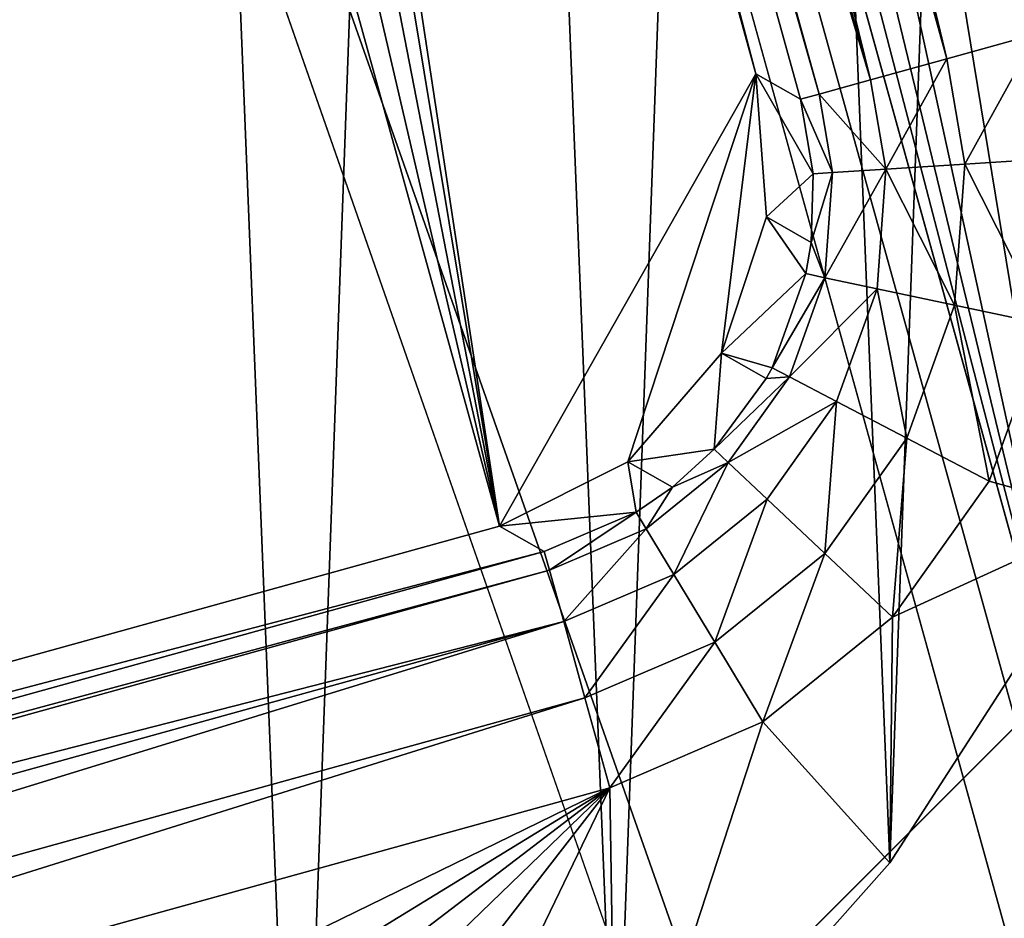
# Model space of a CAD drawing. Header units: millimetres. Extents: x -1535 to 1535, y 7 to 144.
# Tile 348 of 656: x -544.33 to -540.32, y 70.52 to 74.18. Entities that reach past the tile are written whole.
import ezdxf

# ---------------------------------------------------------------- set-up
doc = ezdxf.new("R2010")
doc.units = ezdxf.units.MM
doc.header["$LTSCALE"] = 25.4
doc.layers.get('0').update_dxf_attribs({"true_color": 0xff5454})

# ---------------------------------------------------------------- blocks, each defined once
blk = doc.blocks.new('MONO-VIII-2X150-BRASS-7754.STL#1')
at = {"color": 44, "true_color": 0x92621c}
mesh = blk.add_polyface(dxfattribs=at)
corners = [(-557.616, 115.7902, 80.7337), (-534.0173, 48.74, 3.2954), (-538.8669, 48.076, 2.7064), (-552.7664, 116.4542, 81.3227)]
mesh.append_faces([[corners[k] for k in face] for face in [(0, 1, 2), (1, 0, 3)]], dxfattribs={"vtx0": -1, "color": 44})
mesh = blk.add_polyface(dxfattribs=at)
corners = [(-552.7664, 116.4542, 81.3227), (-529.2254, 48.731, 4.4547), (-534.0173, 48.74, 3.2954), (-547.9745, 116.4453, 82.4819)]
mesh.append_faces([[corners[k] for k in face] for face in [(0, 1, 2), (1, 0, 3)]], dxfattribs={"vtx0": -1, "color": 44})
mesh = blk.add_polyface(dxfattribs=at)
corners = [(-547.9745, 116.4453, 82.4819), (-524.6451, 48.0494, 6.1468), (-529.2254, 48.731, 4.4547), (-543.3942, 115.7637, 84.174)]
mesh.append_faces([[corners[k] for k in face] for face in [(0, 1, 2), (1, 0, 3)]], dxfattribs={"vtx0": -1, "color": 44})
mesh = blk.add_polyface(dxfattribs=at)
corners = [(-557.616, 115.7902, 80.7337), (-541.2646, 47.4975, 2.6323), (-562.3674, 114.4746, 80.7337)]
mesh.append_faces([[corners[k] for k in face] for face in [(0, 1, 2)]], dxfattribs={"color": 44})
mesh = blk.add_polyface(dxfattribs=at)
corners = [(-557.616, 115.7902, 80.7337), (-538.8669, 48.076, 2.7064), (-541.2646, 47.4975, 2.6323)]
mesh.append_faces([[corners[k] for k in face] for face in [(0, 1, 2)]], dxfattribs={"color": 44})
mesh = blk.add_polyface(dxfattribs=at)
corners = [(-543.3942, 115.7637, 84.174), (-520.4238, 46.7171, 8.3173), (-524.6451, 48.0494, 6.1468), (-539.1729, 114.4313, 86.3446)]
mesh.append_faces([[corners[k] for k in face] for face in [(0, 1, 2), (1, 0, 3)]], dxfattribs={"vtx0": -1, "color": 44})
mesh = blk.add_polyface(dxfattribs=at)
corners = [(-534.0826, 47.9786, 3.9405), (-557.5049, 115.053, 81.4001), (-538.7558, 47.3388, 3.3728), (-552.8317, 115.6928, 81.9678)]
mesh.append_faces([[corners[k] for k in face] for face in [(0, 1, 2), (1, 0, 3)]], dxfattribs={"vtx0": -1, "color": 44})
mesh = blk.add_polyface(dxfattribs=at)
corners = [(-529.4649, 47.97, 5.0576), (-552.8317, 115.6928, 81.9678), (-534.0826, 47.9786, 3.9405), (-548.2139, 115.6842, 83.0848)]
mesh.append_faces([[corners[k] for k in face] for face in [(0, 1, 2), (1, 0, 3)]], dxfattribs={"vtx0": -1, "color": 44})
mesh = blk.add_polyface(dxfattribs=at)
corners = [(-525.0512, 47.3132, 6.6881), (-548.2139, 115.6842, 83.0848), (-529.4649, 47.97, 5.0576), (-543.8002, 115.0274, 84.7154)]
mesh.append_faces([[corners[k] for k in face] for face in [(0, 1, 2), (1, 0, 3)]], dxfattribs={"vtx0": -1, "color": 44})
mesh = blk.add_polyface(dxfattribs=at)
corners = [(-562.0835, 113.7852, 81.4001), (-541.0663, 46.7813, 3.3015), (-557.5049, 115.053, 81.4001)]
mesh.append_faces([[corners[k] for k in face] for face in [(0, 1, 2)]], dxfattribs={"color": 44})
mesh = blk.add_polyface(dxfattribs=at)
corners = [(-557.5049, 115.053, 81.4001), (-541.0663, 46.7813, 3.3015), (-538.7558, 47.3388, 3.3728)]
mesh.append_faces([[corners[k] for k in face] for face in [(0, 1, 2)]], dxfattribs={"color": 44})
mesh = blk.add_polyface(dxfattribs=at)
corners = [(-520.9833, 46.0293, 8.7798), (-543.8002, 115.0274, 84.7154), (-525.0512, 47.3132, 6.6881), (-539.7324, 113.7435, 86.807)]
mesh.append_faces([[corners[k] for k in face] for face in [(0, 1, 2), (1, 0, 3)]], dxfattribs={"vtx0": -1, "color": 44})
mesh = blk.add_polyface(dxfattribs=at)
corners = [(-562.3674, 114.4746, 80.7337), (-548.1188, 44.8355, 3.2954), (-566.8679, 112.5497, 81.3227), (-543.6183, 46.7604, 2.7064)]
mesh.append_faces([[corners[k] for k in face] for face in [(0, 1, 2), (1, 0, 3)]], dxfattribs={"vtx0": -1, "color": 44})
mesh = blk.add_polyface(dxfattribs=at)
corners = [(-562.3674, 114.4746, 80.7337), (-541.2646, 47.4975, 2.6323), (-543.6183, 46.7604, 2.7064)]
mesh.append_faces([[corners[k] for k in face] for face in [(0, 1, 2)]], dxfattribs={"color": 44})
mesh = blk.add_polyface(dxfattribs=at)
corners = [(-547.6713, 44.2161, 3.9405), (-562.0835, 113.7852, 81.4001), (-566.4203, 111.9303, 81.9678), (-543.3344, 46.071, 3.3728)]
mesh.append_faces([[corners[k] for k in face] for face in [(0, 1, 2), (1, 0, 3)]], dxfattribs={"vtx0": -1, "color": 44})
mesh = blk.add_polyface(dxfattribs=at)
corners = [(-562.0835, 113.7852, 81.4001), (-543.3344, 46.071, 3.3728), (-541.0663, 46.7813, 3.3015)]
mesh.append_faces([[corners[k] for k in face] for face in [(0, 1, 2)]], dxfattribs={"color": 44})
at = {"color": 250, "true_color": 0x262626}
mesh = blk.add_polyface(dxfattribs=at)
corners = [(-1499.5428, 59.7521, 118.8738), (-1479.2856, 71.7705, 118.8738), (-1499.5428, 95.0388, 118.8738), (-1475.1678, 67.6527, 118.8738), (-1469.5428, 66.1455, 118.8738), (0.0001, 59.7521, 118.8738), (-1480.7928, 77.3955, 118.8738), (-1359.5428, 66.1455, 118.8738), (-1463.9178, 67.6527, 118.8738), (-1459.8, 71.7705, 118.8738), (-1458.2928, 77.3955, 118.8738), (-1365.1678, 67.6527, 118.8738), (-1369.2856, 71.7705, 118.8738), (-1370.7928, 77.3955, 118.8738), (-1353.9178, 67.6527, 118.8738), (-1349.8002, 71.7705, 118.8738), (-549.5429, 66.1455, 118.8738), (-1348.2928, 77.3955, 118.8738), (-555.1679, 67.6527, 118.8738), (-559.2857, 71.7705, 118.8738), (-560.7928, 77.3955, 118.8738), (-543.9179, 67.6527, 118.8738), (-433.9179, 67.6527, 118.8738), (-439.5429, 66.1455, 118.8738), (-429.8001, 71.7705, 118.8738), (-428.2929, 77.3955, 118.8738), (-1469.5428, 88.6455, 118.8738), (0.0001, 95.0388, 118.8738), (-1475.1678, 87.1382, 118.8738), (-1479.2856, 83.0205, 118.8738), (-1359.5428, 88.6455, 118.8738), (-1463.9178, 87.1382, 118.8738), (-1459.8, 83.0205, 118.8738), (-1365.1678, 87.1382, 118.8738), (-1369.2856, 83.0205, 118.8738), (-1353.9178, 87.1382, 118.8738), (-1349.8002, 83.0205, 118.8738), (-549.5429, 88.6455, 118.8738), (-555.1679, 87.1382, 118.8738), (-559.2857, 83.0205, 118.8738), (-543.9179, 87.1382, 118.8738), (-439.5429, 88.6455, 118.8738), (-539.8001, 83.0205, 118.8738), (-538.2929, 77.3955, 118.8738), (-445.1678, 87.1382, 118.8738), (-449.2857, 83.0205, 118.8738), (-450.7928, 77.3955, 118.8738), (-433.9179, 87.1382, 118.8738), (-429.8001, 83.0205, 118.8738), (-539.8001, 71.7705, 118.8738), (-445.1678, 67.6527, 118.8738), (-449.2857, 71.7705, 118.8738)]
mesh.append_faces([[corners[k] for k in face] for face in [(16, 5, 21), (5, 22, 23), (23, 49, 21)]], dxfattribs={"vtx0": -1, "color": 250})
mesh.append_faces([[corners[k] for k in face] for face in [(0, 1, 2), (1, 0, 3), (3, 0, 4), (4, 7, 8), (8, 7, 9), (9, 7, 10), (7, 5, 14), (14, 5, 15), (15, 16, 17), (22, 5, 24), (24, 5, 25), (2, 26, 27), (26, 2, 28), (28, 2, 29), (29, 2, 6), (30, 10, 33), (33, 10, 34), (34, 10, 13), (37, 17, 38), (38, 17, 39), (39, 17, 20), (41, 43, 44), (44, 43, 45), (45, 43, 46), (27, 25, 5), (49, 23, 43)]], dxfattribs={"vtx0": -1, "vtx1": -1, "color": 250})
mesh.append_faces([[corners[k] for k in face] for face in [(4, 5, 7), (15, 5, 16), (27, 26, 30), (27, 36, 37), (27, 40, 41)]], dxfattribs={"vtx0": -1, "vtx1": -1, "vtx2": -1, "color": 250})
mesh.append_faces([[corners[k] for k in face] for face in [(4, 0, 5), (2, 1, 6), (10, 7, 11), (10, 11, 12), (10, 12, 13), (17, 16, 18), (17, 18, 19), (17, 19, 20), (30, 26, 31), (30, 31, 32), (30, 32, 10), (27, 30, 35), (27, 35, 36), (37, 36, 17), (27, 37, 40), (41, 40, 42), (41, 42, 43), (27, 41, 47), (27, 47, 48), (27, 48, 25), (43, 23, 50), (43, 50, 51), (43, 51, 46)]], dxfattribs={"vtx0": -1, "vtx2": -1, "color": 250})
mesh = blk.add_polyface(dxfattribs=at)
corners = [(-1499.5428, 95.0388, 118.0738), (-1479.2856, 83.0205, 118.0738), (-1499.5428, 59.7521, 118.0738), (-1475.1678, 87.1382, 118.0738), (-1469.5428, 88.6455, 118.0738), (0.0001, 95.0388, 118.0738), (-1480.7928, 77.3955, 118.0738), (-1359.5428, 88.6455, 118.0738), (-1463.9178, 87.1382, 118.0738), (-1459.8, 83.0205, 118.0738), (-1458.2928, 77.3955, 118.0738), (-1365.1678, 87.1382, 118.0738), (-1369.2856, 83.0205, 118.0738), (-1370.7928, 77.3955, 118.0738), (-1353.9178, 87.1382, 118.0738), (-1349.8002, 83.0205, 118.0738), (-549.5429, 88.6455, 118.0738), (-1348.2928, 77.3955, 118.0738), (-555.1679, 87.1382, 118.0738), (-559.2857, 83.0205, 118.0738), (-560.7928, 77.3955, 118.0738), (-543.9179, 87.1382, 118.0738), (-433.9179, 87.1382, 118.0738), (-439.5429, 88.6455, 118.0738), (-429.8001, 83.0205, 118.0738), (-428.2929, 77.3955, 118.0738), (-1469.5428, 66.1455, 118.0738), (0.0001, 59.7521, 118.0738), (-1475.1678, 67.6527, 118.0738), (-1479.2856, 71.7705, 118.0738), (-1359.5428, 66.1455, 118.0738), (-1463.9178, 67.6527, 118.0738), (-1459.8, 71.7705, 118.0738), (-1365.1678, 67.6527, 118.0738), (-1369.2856, 71.7705, 118.0738), (-1353.9178, 67.6527, 118.0738), (-1349.8002, 71.7705, 118.0738), (-549.5429, 66.1455, 118.0738), (-555.1679, 67.6527, 118.0738), (-559.2857, 71.7705, 118.0738), (-543.9179, 67.6527, 118.0738), (-439.5429, 66.1455, 118.0738), (-539.8001, 71.7705, 118.0738), (-538.2929, 77.3955, 118.0738), (-445.1678, 67.6527, 118.0738), (-449.2857, 71.7705, 118.0738), (-450.7928, 77.3955, 118.0738), (-433.9179, 67.6527, 118.0738), (-429.8001, 71.7705, 118.0738), (-539.8001, 83.0205, 118.0738), (-445.1678, 87.1382, 118.0738), (-449.2857, 83.0205, 118.0738)]
mesh.append_faces([[corners[k] for k in face] for face in [(16, 5, 21), (5, 22, 23), (23, 49, 21)]], dxfattribs={"vtx0": -1, "color": 250})
mesh.append_faces([[corners[k] for k in face] for face in [(0, 1, 2), (1, 0, 3), (3, 0, 4), (4, 7, 8), (8, 7, 9), (9, 7, 10), (7, 5, 14), (14, 5, 15), (15, 16, 17), (22, 5, 24), (24, 5, 25), (2, 26, 27), (26, 2, 28), (28, 2, 29), (29, 2, 6), (30, 10, 33), (33, 10, 34), (34, 10, 13), (37, 17, 38), (38, 17, 39), (39, 17, 20), (41, 43, 44), (44, 43, 45), (45, 43, 46), (27, 25, 5), (49, 23, 43)]], dxfattribs={"vtx0": -1, "vtx1": -1, "color": 250})
mesh.append_faces([[corners[k] for k in face] for face in [(4, 5, 7), (15, 5, 16), (27, 26, 30), (27, 36, 37), (27, 40, 41)]], dxfattribs={"vtx0": -1, "vtx1": -1, "vtx2": -1, "color": 250})
mesh.append_faces([[corners[k] for k in face] for face in [(4, 0, 5), (2, 1, 6), (10, 7, 11), (10, 11, 12), (10, 12, 13), (17, 16, 18), (17, 18, 19), (17, 19, 20), (30, 26, 31), (30, 31, 32), (30, 32, 10), (27, 30, 35), (27, 35, 36), (37, 36, 17), (27, 37, 40), (41, 40, 42), (41, 42, 43), (27, 41, 47), (27, 47, 48), (27, 48, 25), (43, 23, 50), (43, 50, 51), (43, 51, 46)]], dxfattribs={"vtx0": -1, "vtx2": -1, "color": 250})
at = {"color": 18, "true_color": 0x000000}
mesh = blk.add_polyface(dxfattribs=at)
corners = [(-560.4727, 78.6358, 118.0738), (-560.3376, 75.2803, 118.0738), (-560.534, 76.9529, 118.0738), (-560.1553, 80.2897, 118.0738), (-559.8882, 73.6573, 118.0738), (-559.5891, 81.8758, 118.0738), (-559.1964, 72.1219, 118.0738), (-558.9886, 81.1721, 118.0738), (-558.9394, 81.8504, 118.0738), (-558.7875, 83.3568, 118.0738), (-558.7091, 82.4904, 118.0738), (-557.7691, 84.6982, 118.0738), (-558.3148, 83.0447, 118.0738), (-557.7857, 83.4721, 118.0738), (-557.1609, 83.7411, 118.0738), (-556.5579, 85.8683, 118.0738), (-546.2736, 86.7557, 118.0738), (-555.1824, 86.8398, 118.0738), (-553.6746, 87.59, 118.0738), (-552.07, 88.1012, 118.0738), (-550.4061, 88.3615, 118.0738), (-548.722, 88.3648, 118.0738), (-547.0572, 88.1109, 118.0738), (-545.4506, 87.6059, 118.0738), (-545.7663, 86.8412, 118.0738), (-545.0879, 86.7919, 118.0738), (-543.94, 86.8616, 118.0738), (-544.4479, 86.5616, 118.0738), (-543.8937, 86.1674, 118.0738), (-542.5607, 85.8954, 118.0738), (-543.4662, 85.6382, 118.0738), (-543.1973, 85.0135, 118.0738), (-540.1827, 74.1261, 118.0738), (-541.345, 84.7299, 118.0738), (-540.3215, 83.3925, 118.0738), (-539.5141, 81.9146, 118.0738), (-540.0972, 73.6189, 118.0738), (-539.8691, 72.1592, 118.0738), (-539.1832, 73.6973, 118.0738), (-538.9418, 80.3308, 118.0738), (-538.7401, 75.322, 118.0738), (-538.6179, 78.6781, 118.0738), (-538.5502, 76.9954, 118.0738), (-558.2782, 70.7101, 118.0738), (-558.9031, 80.6648, 118.0738), (-555.8885, 69.7774, 118.0738), (-557.1553, 69.455, 118.0738), (-555.854, 68.386, 118.0738), (-555.6196, 69.1527, 118.0738), (-554.4047, 67.5282, 118.0738), (-555.1921, 68.6236, 118.0738), (-554.6379, 68.2293, 118.0738), (-553.9979, 67.999, 118.0738), (-552.8416, 66.9017, 118.0738), (-553.3195, 67.9497, 118.0738), (-552.8122, 68.0353, 118.0738), (-551.201, 66.5211, 118.0738), (-541.9249, 71.0498, 118.0738), (-549.5216, 66.3955, 118.0738), (-547.8427, 66.5276, 118.0738), (-546.2037, 66.9145, 118.0738), (-544.6429, 67.5471, 118.0738), (-543.197, 68.4105, 118.0738), (-541.8998, 69.4845, 118.0738), (-541.3001, 71.3188, 118.0738), (-540.7818, 70.7439, 118.0738), (-540.771, 71.7462, 118.0738), (-540.3767, 72.3005, 118.0738), (-540.1464, 72.9405, 118.0738)]
mesh.append_faces([[corners[k] for k in face] for face in [(0, 1, 2), (40, 41, 42)]], dxfattribs={"vtx0": -1, "color": 18})
mesh.append_faces([[corners[k] for k in face] for face in [(1, 3, 4), (4, 5, 6), (7, 5, 8), (8, 9, 10), (10, 11, 12), (12, 11, 13), (13, 11, 14), (14, 15, 16), (16, 23, 24), (24, 23, 25), (25, 26, 27), (27, 26, 28), (28, 29, 30), (30, 29, 31), (31, 29, 32), (32, 35, 36), (37, 35, 38), (38, 39, 40), (43, 45, 46), (46, 45, 47), (47, 48, 49), (49, 52, 53), (53, 55, 56), (56, 57, 58), (58, 57, 59), (59, 57, 60), (60, 57, 61), (61, 57, 62), (62, 57, 63), (63, 64, 65), (65, 66, 37)]], dxfattribs={"vtx0": -1, "vtx1": -1, "color": 18})
mesh.append_faces([[corners[k] for k in face] for face in [(6, 5, 7), (36, 35, 37)]], dxfattribs={"vtx0": -1, "vtx1": -1, "vtx2": -1, "color": 18})
mesh.append_faces([[corners[k] for k in face] for face in [(1, 0, 3), (4, 3, 5), (8, 5, 9), (10, 9, 11), (14, 11, 15), (16, 15, 17), (16, 17, 18), (16, 18, 19), (16, 19, 20), (16, 20, 21), (16, 21, 22), (16, 22, 23), (25, 23, 26), (28, 26, 29), (32, 29, 33), (32, 33, 34), (32, 34, 35), (38, 35, 39), (40, 39, 41), (7, 43, 6), (43, 7, 44), (43, 44, 45), (47, 45, 48), (49, 48, 50), (49, 50, 51), (49, 51, 52), (53, 52, 54), (53, 54, 55), (56, 55, 57), (63, 57, 64), (65, 64, 66), (37, 66, 67), (37, 67, 68), (37, 68, 36)]], dxfattribs={"vtx0": -1, "vtx2": -1, "color": 18})
mesh = blk.add_polyface(dxfattribs=at)
corners = [(-560.3376, 75.2803, 122.5738), (-560.4727, 78.6358, 122.5738), (-560.534, 76.9529, 122.5738), (-560.1553, 80.2897, 122.5738), (-560.144, 74.4602, 122.5738), (-559.5891, 81.8758, 122.5738), (-559.8882, 73.6573, 122.5738), (-559.1964, 72.1219, 122.5738), (-558.7875, 83.3568, 122.5738), (-558.2782, 70.7101, 122.5738), (-557.7691, 84.6982, 122.5738), (-557.1553, 69.455, 122.5738), (-556.5579, 85.8683, 122.5738), (-555.854, 68.386, 122.5738), (-555.1824, 86.8398, 122.5738), (-554.4047, 67.5282, 122.5738), (-553.6746, 87.59, 122.5738), (-552.8416, 66.9017, 122.5738), (-552.07, 88.1012, 122.5738), (-551.201, 66.5211, 122.5738), (-550.4061, 88.3615, 122.5738), (-549.5216, 66.3955, 122.5738), (-548.722, 88.3648, 122.5738), (-547.8427, 66.5276, 122.5738), (-547.0572, 88.1109, 122.5738), (-546.2037, 66.9145, 122.5738), (-545.4506, 87.6059, 122.5738), (-544.6429, 67.5471, 122.5738), (-543.94, 86.8616, 122.5738), (-543.197, 68.4105, 122.5738), (-542.5607, 85.8954, 122.5738), (-541.8998, 69.4845, 122.5738), (-541.345, 84.7299, 122.5738), (-540.7818, 70.7439, 122.5738), (-540.3215, 83.3925, 122.5738), (-539.8691, 72.1592, 122.5738), (-539.5141, 81.9146, 122.5738), (-539.1832, 73.6973, 122.5738), (-538.9418, 80.3308, 122.5738), (-538.7401, 75.322, 122.5738), (-538.6179, 78.6781, 122.5738), (-538.5502, 76.9954, 122.5738)]
mesh.append_faces([[corners[k] for k in face] for face in [(0, 1, 2), (40, 39, 41)]], dxfattribs={"vtx0": -1, "color": 18})
mesh.append_faces([[corners[k] for k in face] for face in [(1, 0, 3), (3, 4, 5), (5, 7, 8), (8, 9, 10), (10, 11, 12), (12, 13, 14), (14, 15, 16), (16, 17, 18), (18, 19, 20), (20, 21, 22), (22, 23, 24), (24, 25, 26), (26, 27, 28), (28, 29, 30), (30, 31, 32), (32, 33, 34), (34, 35, 36), (36, 37, 38), (38, 39, 40)]], dxfattribs={"vtx0": -1, "vtx1": -1, "color": 18})
mesh.append_faces([[corners[k] for k in face] for face in [(3, 0, 4), (5, 4, 6), (5, 6, 7), (8, 7, 9), (10, 9, 11), (12, 11, 13), (14, 13, 15), (16, 15, 17), (18, 17, 19), (20, 19, 21), (22, 21, 23), (24, 23, 25), (26, 25, 27), (28, 27, 29), (30, 29, 31), (32, 31, 33), (34, 33, 35), (36, 35, 37), (38, 37, 39)]], dxfattribs={"vtx0": -1, "vtx2": -1, "color": 18})
mesh = blk.add_polyface(dxfattribs=at)
corners = [(-557.6164, 81.9676, 100.0738), (-557.7567, 80.8282, 100.0738), (-557.7999, 81.4118, 100.0738), (-554.8214, 70.2269, 100.0738), (-557.2342, 82.4108, 100.0738), (-556.7114, 82.674, 100.0738), (-546.1102, 85.6093, 100.0738), (-554.5582, 69.7042, 100.0738), (-554.115, 69.322, 100.0738), (-553.5593, 69.1385, 100.0738), (-552.9756, 69.1816, 100.0738), (-542.3743, 72.117, 100.0738), (-545.5266, 85.6524, 100.0738), (-544.9708, 85.4689, 100.0738), (-544.5276, 85.0867, 100.0738), (-544.2644, 84.564, 100.0738), (-541.329, 73.9628, 100.0738), (-541.8516, 72.3802, 100.0738), (-541.4694, 72.8234, 100.0738), (-541.2859, 73.3791, 100.0738)]
mesh.append_faces([[corners[k] for k in face] for face in [(0, 1, 2), (18, 16, 19)]], dxfattribs={"vtx0": -1, "color": 18})
mesh.append_faces([[corners[k] for k in face] for face in [(1, 0, 3), (3, 6, 7), (7, 6, 8), (8, 6, 9), (9, 6, 10), (10, 6, 11), (11, 16, 17), (17, 16, 18)]], dxfattribs={"vtx0": -1, "vtx1": -1, "color": 18})
mesh.append_faces([[corners[k] for k in face] for face in [(3, 0, 4), (3, 4, 5), (3, 5, 6), (11, 6, 12), (11, 12, 13), (11, 13, 14), (11, 14, 15), (11, 15, 16)]], dxfattribs={"vtx0": -1, "vtx2": -1, "color": 18})
mesh = blk.add_polyface(dxfattribs=at)
corners = [(-543.1973, 85.0135, 118.0738), (-540.5496, 74.0246, 117.9985), (-543.5641, 84.9119, 117.9985), (-540.1827, 74.1261, 118.0738)]
mesh.append_faces([[corners[k] for k in face] for face in [(0, 1, 2), (1, 0, 3)]], dxfattribs={"vtx0": -1, "color": 18})
mesh = blk.add_polyface(dxfattribs=at)
corners = [(-543.5641, 84.9119, 117.9985), (-540.8612, 73.9383, 117.784), (-543.8757, 84.8256, 117.784), (-540.5496, 74.0246, 117.9985)]
mesh.append_faces([[corners[k] for k in face] for face in [(0, 1, 2), (1, 0, 3)]], dxfattribs={"vtx0": -1, "color": 18})
mesh = blk.add_polyface(dxfattribs=at)
corners = [(-544.0852, 84.7676, 117.4625), (-540.8612, 73.9383, 117.784), (-541.0706, 73.8803, 117.4625), (-543.8757, 84.8256, 117.784)]
mesh.append_faces([[corners[k] for k in face] for face in [(0, 1, 2), (1, 0, 3)]], dxfattribs={"vtx0": -1, "color": 18})
mesh = blk.add_polyface(dxfattribs=at)
corners = [(-544.1609, 84.7467, 117.0825), (-541.0706, 73.8803, 117.4625), (-541.1464, 73.8593, 117.0825), (-544.0852, 84.7676, 117.4625)]
mesh.append_faces([[corners[k] for k in face] for face in [(0, 1, 2), (1, 0, 3)]], dxfattribs={"vtx0": -1, "color": 18})
mesh = blk.add_polyface(dxfattribs=at)
corners = [(-541.329, 73.9628, 100.0738), (-544.1609, 84.7467, 117.0825), (-541.1464, 73.8593, 117.0825), (-544.2644, 84.564, 100.0738)]
mesh.append_faces([[corners[k] for k in face] for face in [(0, 1, 2), (1, 0, 3)]], dxfattribs={"vtx0": -1, "color": 18})
at = {"color": 44, "true_color": 0x92621c}
mesh = blk.add_polyface(dxfattribs=at)
corners = [(-536.9504, 82.8518, 114.2842), (-521.9178, 12.5191, 37.6363), (-540.6669, 80.2333, 115.6636), (-518.2014, 15.1376, 36.2569)]
mesh.append_faces([[corners[k] for k in face] for face in [(0, 1, 2), (1, 0, 3)]], dxfattribs={"vtx0": -1, "color": 44})
mesh = blk.add_polyface(dxfattribs=at)
corners = [(-539.8818, 70.6096, 106.0372), (-541.3915, 79.8094, 115.8573), (-540.6669, 80.2333, 115.6636)]
mesh.append_faces([[corners[k] for k in face] for face in [(0, 1, 2)]], dxfattribs={"color": 44})
mesh = blk.add_polyface(dxfattribs=at)
corners = [(-521.9178, 12.5191, 37.6363), (-539.8818, 70.6096, 106.0372), (-540.6669, 80.2333, 115.6636)]
mesh.append_faces([[corners[k] for k in face] for face in [(0, 1, 2)]], dxfattribs={"color": 44})
mesh = blk.add_polyface(dxfattribs=at)
corners = [(-539.8818, 70.6096, 106.0372), (-541.817, 79.4723, 115.8674), (-541.3915, 79.8094, 115.8573)]
mesh.append_faces([[corners[k] for k in face] for face in [(0, 1, 2)]], dxfattribs={"color": 44})
mesh = blk.add_polyface(dxfattribs=at)
corners = [(-539.6754, 69.8641, 106.7338), (-540.1426, 79.6566, 116.2901), (-541.9074, 77.9253, 116.0227), (-521.3936, 11.9424, 38.2628)]
mesh.append_faces([[corners[k] for k in face] for face in [(0, 1, 2), (1, 0, 3)]], dxfattribs={"vtx0": -1, "color": 44})
mesh = blk.add_polyface(dxfattribs=at)
corners = [(-539.8818, 70.6096, 106.0372), (-541.9744, 79.2696, 115.7932), (-541.817, 79.4723, 115.8674)]
mesh.append_faces([[corners[k] for k in face] for face in [(0, 1, 2)]], dxfattribs={"color": 44})
mesh = blk.add_polyface(dxfattribs=at)
corners = [(-539.8818, 70.6096, 106.0372), (-542.0819, 79.0576, 115.671), (-541.9744, 79.2696, 115.7932)]
mesh.append_faces([[corners[k] for k in face] for face in [(0, 1, 2)]], dxfattribs={"color": 44})
mesh = blk.add_polyface(dxfattribs=at)
corners = [(-539.8818, 70.6096, 106.0372), (-542.1138, 78.6709, 115.3262), (-542.0819, 79.0576, 115.671)]
mesh.append_faces([[corners[k] for k in face] for face in [(0, 1, 2)]], dxfattribs={"color": 44})
mesh = blk.add_polyface(dxfattribs=at)
corners = [(-541.9074, 77.9253, 116.0227), (-539.8818, 70.6096, 106.0372), (-539.6754, 69.8641, 106.7338), (-542.1138, 78.6709, 115.3262)]
mesh.append_faces([[corners[k] for k in face] for face in [(0, 1, 2), (1, 0, 3)]], dxfattribs={"vtx0": -1, "color": 44})
mesh = blk.add_polyface(dxfattribs=at)
corners = [(-563.1484, 75.598, 114.2842), (-539.8654, 7.5497, 37.6363), (-544.3994, 7.8838, 36.2569), (-558.6145, 75.2639, 115.6636)]
mesh.append_faces([[corners[k] for k in face] for face in [(0, 1, 2), (1, 0, 3)]], dxfattribs={"vtx0": -1, "color": 44})
mesh = blk.add_polyface(dxfattribs=at)
corners = [(-558.6145, 75.2639, 115.6636), (-554.3379, 66.607, 106.0372), (-539.8654, 7.5497, 37.6363), (-556.5699, 74.6682, 115.3262)]
mesh.append_faces([[corners[k] for k in face] for face in [(0, 1, 2), (1, 0, 3)]], dxfattribs={"vtx0": -1, "color": 44})
mesh = blk.add_polyface(dxfattribs=at)
corners = [(-540.0184, 6.7854, 38.2628), (-563.4725, 74.8463, 114.8586), (-544.7234, 7.1321, 36.8314), (-558.7675, 74.4996, 116.2901)]
mesh.append_faces([[corners[k] for k in face] for face in [(0, 1, 2), (1, 0, 3)]], dxfattribs={"vtx0": -1, "color": 44})
mesh = blk.add_polyface(dxfattribs=at)
corners = [(-554.1315, 65.8614, 106.7338), (-558.7675, 74.4996, 116.2901), (-540.0184, 6.7854, 38.2628), (-556.3635, 73.9227, 116.0227)]
mesh.append_faces([[corners[k] for k in face] for face in [(0, 1, 2), (1, 0, 3)]], dxfattribs={"vtx0": -1, "color": 44})
at = {"color": 18, "true_color": 0x000000}
mesh = blk.add_polyface(dxfattribs=at)
corners = [(-540.1827, 74.1261, 118.0738), (-540.4767, 73.5946, 117.9986), (-540.5496, 74.0246, 117.9985), (-540.0972, 73.6189, 118.0738)]
mesh.append_faces([[corners[k] for k in face] for face in [(0, 1, 2), (1, 0, 3)]], dxfattribs={"vtx0": -1, "color": 18})
mesh = blk.add_polyface(dxfattribs=at)
corners = [(-540.5496, 74.0246, 117.9985), (-540.7991, 73.5739, 117.7845), (-540.8612, 73.9383, 117.784), (-540.4767, 73.5946, 117.9986)]
mesh.append_faces([[corners[k] for k in face] for face in [(0, 1, 2), (1, 0, 3)]], dxfattribs={"vtx0": -1, "color": 18})
mesh = blk.add_polyface(dxfattribs=at)
corners = [(-541.329, 73.9628, 100.0738), (-541.1464, 73.8593, 117.0825), (-541.095, 73.5549, 117.0841)]
mesh.append_faces([[corners[k] for k in face] for face in [(0, 1, 2)]], dxfattribs={"color": 18})
mesh = blk.add_polyface(dxfattribs=at)
corners = [(-541.329, 73.9628, 100.0738), (-541.095, 73.5549, 117.0841), (-541.2859, 73.3791, 100.0738)]
mesh.append_faces([[corners[k] for k in face] for face in [(0, 1, 2)]], dxfattribs={"color": 18})
mesh = blk.add_polyface(dxfattribs=at)
corners = [(-540.8612, 73.9383, 117.784), (-540.7991, 73.5739, 117.7845), (-541.0706, 73.8803, 117.4625)]
mesh.append_faces([[corners[k] for k in face] for face in [(0, 1, 2)]], dxfattribs={"color": 18})
mesh = blk.add_polyface(dxfattribs=at)
corners = [(-541.0706, 73.8803, 117.4625), (-541.0162, 73.56, 117.4636), (-541.1464, 73.8593, 117.0825)]
mesh.append_faces([[corners[k] for k in face] for face in [(0, 1, 2)]], dxfattribs={"color": 18})
mesh = blk.add_polyface(dxfattribs=at)
corners = [(-541.0706, 73.8803, 117.4625), (-540.7991, 73.5739, 117.7845), (-541.0162, 73.56, 117.4636)]
mesh.append_faces([[corners[k] for k in face] for face in [(0, 1, 2)]], dxfattribs={"color": 18})
mesh = blk.add_polyface(dxfattribs=at)
corners = [(-541.1464, 73.8593, 117.0825), (-541.0162, 73.56, 117.4636), (-541.095, 73.5549, 117.0841)]
mesh.append_faces([[corners[k] for k in face] for face in [(0, 1, 2)]], dxfattribs={"color": 18})
mesh = blk.add_polyface(dxfattribs=at)
corners = [(-540.7991, 73.5739, 117.7845), (-540.5181, 73.0193, 117.9988), (-540.834, 73.0863, 117.785), (-540.4767, 73.5946, 117.9986)]
mesh.append_faces([[corners[k] for k in face] for face in [(0, 1, 2), (1, 0, 3)]], dxfattribs={"vtx0": -1, "color": 18})
mesh = blk.add_polyface(dxfattribs=at)
corners = [(-540.4767, 73.5946, 117.9986), (-540.1464, 72.9405, 118.0738), (-540.5181, 73.0193, 117.9988), (-540.0972, 73.6189, 118.0738)]
mesh.append_faces([[corners[k] for k in face] for face in [(0, 1, 2), (1, 0, 3)]], dxfattribs={"vtx0": -1, "color": 18})
mesh = blk.add_polyface(dxfattribs=at)
corners = [(-541.095, 73.5549, 117.0841), (-541.1032, 73.2756, 117.0852), (-541.2859, 73.3791, 100.0738)]
mesh.append_faces([[corners[k] for k in face] for face in [(0, 1, 2)]], dxfattribs={"color": 18})
mesh = blk.add_polyface(dxfattribs=at)
corners = [(-541.0162, 73.56, 117.4636), (-541.1032, 73.2756, 117.0852), (-541.095, 73.5549, 117.0841)]
mesh.append_faces([[corners[k] for k in face] for face in [(0, 1, 2)]], dxfattribs={"color": 18})
mesh = blk.add_polyface(dxfattribs=at)
corners = [(-541.0162, 73.56, 117.4636), (-541.0469, 73.1314, 117.4646), (-541.1032, 73.2756, 117.0852)]
mesh.append_faces([[corners[k] for k in face] for face in [(0, 1, 2)]], dxfattribs={"color": 18})
mesh = blk.add_polyface(dxfattribs=at)
corners = [(-541.0469, 73.1314, 117.4646), (-540.7991, 73.5739, 117.7845), (-540.834, 73.0863, 117.785), (-541.0162, 73.56, 117.4636)]
mesh.append_faces([[corners[k] for k in face] for face in [(0, 1, 2), (1, 0, 3)]], dxfattribs={"vtx0": -1, "color": 18})
mesh = blk.add_polyface(dxfattribs=at)
corners = [(-541.2859, 73.3791, 100.0738), (-541.1246, 73.1479, 117.0855), (-541.4694, 72.8234, 100.0738)]
mesh.append_faces([[corners[k] for k in face] for face in [(0, 1, 2)]], dxfattribs={"color": 18})
mesh = blk.add_polyface(dxfattribs=at)
corners = [(-541.2859, 73.3791, 100.0738), (-541.1032, 73.2756, 117.0852), (-541.1246, 73.1479, 117.0855)]
mesh.append_faces([[corners[k] for k in face] for face in [(0, 1, 2)]], dxfattribs={"color": 18})
mesh = blk.add_polyface(dxfattribs=at)
corners = [(-541.1032, 73.2756, 117.0852), (-541.0469, 73.1314, 117.4646), (-541.1246, 73.1479, 117.0855)]
mesh.append_faces([[corners[k] for k in face] for face in [(0, 1, 2)]], dxfattribs={"color": 18})
mesh = blk.add_polyface(dxfattribs=at)
corners = [(-541.1246, 73.1479, 117.0855), (-541.2628, 72.7639, 117.0861), (-541.4694, 72.8234, 100.0738)]
mesh.append_faces([[corners[k] for k in face] for face in [(0, 1, 2)]], dxfattribs={"color": 18})
mesh = blk.add_polyface(dxfattribs=at)
corners = [(-541.2628, 72.7639, 117.0861), (-541.0469, 73.1314, 117.4646), (-541.1922, 72.727, 117.465), (-541.1246, 73.1479, 117.0855)]
mesh.append_faces([[corners[k] for k in face] for face in [(0, 1, 2), (1, 0, 3)]], dxfattribs={"vtx0": -1, "color": 18})
mesh = blk.add_polyface(dxfattribs=at)
corners = [(-541.1922, 72.727, 117.465), (-540.834, 73.0863, 117.785), (-540.9994, 72.6262, 117.7852), (-541.0469, 73.1314, 117.4646)]
mesh.append_faces([[corners[k] for k in face] for face in [(0, 1, 2), (1, 0, 3)]], dxfattribs={"vtx0": -1, "color": 18})
mesh = blk.add_polyface(dxfattribs=at)
corners = [(-540.834, 73.0863, 117.785), (-540.7133, 72.4765, 117.9988), (-540.9994, 72.6262, 117.7852), (-540.5181, 73.0193, 117.9988)]
mesh.append_faces([[corners[k] for k in face] for face in [(0, 1, 2), (1, 0, 3)]], dxfattribs={"vtx0": -1, "color": 18})
mesh = blk.add_polyface(dxfattribs=at)
corners = [(-540.5181, 73.0193, 117.9988), (-540.3767, 72.3005, 118.0738), (-540.7133, 72.4765, 117.9988), (-540.1464, 72.9405, 118.0738)]
mesh.append_faces([[corners[k] for k in face] for face in [(0, 1, 2), (1, 0, 3)]], dxfattribs={"vtx0": -1, "color": 18})
mesh = blk.add_polyface(dxfattribs=at)
corners = [(-541.4694, 72.8234, 100.0738), (-541.4993, 72.4314, 117.0858), (-541.8516, 72.3802, 100.0738)]
mesh.append_faces([[corners[k] for k in face] for face in [(0, 1, 2)]], dxfattribs={"color": 18})
mesh = blk.add_polyface(dxfattribs=at)
corners = [(-541.4694, 72.8234, 100.0738), (-541.2867, 72.7199, 117.0861), (-541.4993, 72.4314, 117.0858)]
mesh.append_faces([[corners[k] for k in face] for face in [(0, 1, 2)]], dxfattribs={"color": 18})
mesh = blk.add_polyface(dxfattribs=at)
corners = [(-541.4694, 72.8234, 100.0738), (-541.2628, 72.7639, 117.0861), (-541.2867, 72.7199, 117.0861)]
mesh.append_faces([[corners[k] for k in face] for face in [(0, 1, 2)]], dxfattribs={"color": 18})
mesh = blk.add_polyface(dxfattribs=at)
corners = [(-541.2628, 72.7639, 117.0861), (-541.1922, 72.727, 117.465), (-541.2867, 72.7199, 117.0861)]
mesh.append_faces([[corners[k] for k in face] for face in [(0, 1, 2)]], dxfattribs={"color": 18})
mesh = blk.add_polyface(dxfattribs=at)
corners = [(-541.1922, 72.727, 117.465), (-541.4414, 72.3769, 117.4647), (-541.4993, 72.4314, 117.0858)]
mesh.append_faces([[corners[k] for k in face] for face in [(0, 1, 2)]], dxfattribs={"color": 18})
mesh = blk.add_polyface(dxfattribs=at)
corners = [(-541.1922, 72.727, 117.465), (-541.4993, 72.4314, 117.0858), (-541.2867, 72.7199, 117.0861)]
mesh.append_faces([[corners[k] for k in face] for face in [(0, 1, 2)]], dxfattribs={"color": 18})
mesh = blk.add_polyface(dxfattribs=at)
corners = [(-541.4414, 72.3769, 117.4647), (-540.9994, 72.6262, 117.7852), (-541.283, 72.2278, 117.7851), (-541.1922, 72.727, 117.465)]
mesh.append_faces([[corners[k] for k in face] for face in [(0, 1, 2), (1, 0, 3)]], dxfattribs={"vtx0": -1, "color": 18})
mesh = blk.add_polyface(dxfattribs=at)
corners = [(-540.9994, 72.6262, 117.7852), (-541.0477, 72.0065, 117.9988), (-541.283, 72.2278, 117.7851), (-540.7133, 72.4765, 117.9988)]
mesh.append_faces([[corners[k] for k in face] for face in [(0, 1, 2), (1, 0, 3)]], dxfattribs={"vtx0": -1, "color": 18})
mesh = blk.add_polyface(dxfattribs=at)
corners = [(-540.7133, 72.4765, 117.9988), (-540.771, 71.7462, 118.0738), (-541.0477, 72.0065, 117.9988), (-540.3767, 72.3005, 118.0738)]
mesh.append_faces([[corners[k] for k in face] for face in [(0, 1, 2), (1, 0, 3)]], dxfattribs={"vtx0": -1, "color": 18})
mesh = blk.add_polyface(dxfattribs=at)
corners = [(-541.4993, 72.4314, 117.0858), (-541.6689, 72.2767, 117.0852), (-541.8516, 72.3802, 100.0738)]
mesh.append_faces([[corners[k] for k in face] for face in [(0, 1, 2)]], dxfattribs={"color": 18})
mesh = blk.add_polyface(dxfattribs=at)
corners = [(-541.4414, 72.3769, 117.4647), (-541.6689, 72.2767, 117.0852), (-541.4993, 72.4314, 117.0858)]
mesh.append_faces([[corners[k] for k in face] for face in [(0, 1, 2)]], dxfattribs={"color": 18})
mesh = blk.add_polyface(dxfattribs=at)
corners = [(-541.8168, 72.1749, 117.0845), (-542.3743, 72.117, 100.0738), (-541.8516, 72.3802, 100.0738)]
mesh.append_faces([[corners[k] for k in face] for face in [(0, 1, 2)]], dxfattribs={"color": 18})
mesh = blk.add_polyface(dxfattribs=at)
corners = [(-541.6689, 72.2767, 117.0852), (-541.8168, 72.1749, 117.0845), (-541.8516, 72.3802, 100.0738)]
mesh.append_faces([[corners[k] for k in face] for face in [(0, 1, 2)]], dxfattribs={"color": 18})
mesh = blk.add_polyface(dxfattribs=at)
corners = [(-541.4414, 72.3769, 117.4647), (-541.6635, 71.9209, 117.7847), (-541.7759, 72.1071, 117.4639), (-541.283, 72.2278, 117.7851)]
mesh.append_faces([[corners[k] for k in face] for face in [(0, 1, 2), (1, 0, 3)]], dxfattribs={"vtx0": -1, "color": 18})
mesh = blk.add_polyface(dxfattribs=at)
corners = [(-541.4414, 72.3769, 117.4647), (-541.7759, 72.1071, 117.4639), (-541.6689, 72.2767, 117.0852)]
mesh.append_faces([[corners[k] for k in face] for face in [(0, 1, 2)]], dxfattribs={"color": 18})
mesh = blk.add_polyface(dxfattribs=at)
corners = [(-541.7759, 72.1071, 117.4639), (-541.8168, 72.1749, 117.0845), (-541.6689, 72.2767, 117.0852)]
mesh.append_faces([[corners[k] for k in face] for face in [(0, 1, 2)]], dxfattribs={"color": 18})
mesh = blk.add_polyface(dxfattribs=at)
corners = [(-541.283, 72.2278, 117.7851), (-541.4966, 71.6443, 117.9987), (-541.6635, 71.9209, 117.7847), (-541.0477, 72.0065, 117.9988)]
mesh.append_faces([[corners[k] for k in face] for face in [(0, 1, 2), (1, 0, 3)]], dxfattribs={"vtx0": -1, "color": 18})
mesh = blk.add_polyface(dxfattribs=at)
corners = [(-541.8168, 72.1749, 117.0845), (-542.1917, 72.0135, 117.0825), (-542.3743, 72.117, 100.0738)]
mesh.append_faces([[corners[k] for k in face] for face in [(0, 1, 2)]], dxfattribs={"color": 18})
mesh = blk.add_polyface(dxfattribs=at)
corners = [(-542.1707, 71.9378, 117.4625), (-542.1917, 72.0135, 117.0825), (-541.8168, 72.1749, 117.0845)]
mesh.append_faces([[corners[k] for k in face] for face in [(0, 1, 2)]], dxfattribs={"color": 18})
mesh = blk.add_polyface(dxfattribs=at)
corners = [(-541.7759, 72.1071, 117.4639), (-542.1707, 71.9378, 117.4625), (-541.8168, 72.1749, 117.0845)]
mesh.append_faces([[corners[k] for k in face] for face in [(0, 1, 2)]], dxfattribs={"color": 18})
mesh = blk.add_polyface(dxfattribs=at)
corners = [(-539.8691, 72.1592, 118.0738), (-540.7818, 70.7439, 122.5738), (-540.7818, 70.7439, 118.0738), (-539.8691, 72.1592, 122.5738)]
mesh.append_faces([[corners[k] for k in face] for face in [(0, 1, 2), (1, 0, 3)]], dxfattribs={"vtx0": -1, "color": 18})
mesh = blk.add_polyface(dxfattribs=at)
corners = [(-542.1917, 72.0135, 117.0825), (-552.9756, 69.1816, 100.0738), (-542.3743, 72.117, 100.0738), (-553.079, 68.999, 117.0825)]
mesh.append_faces([[corners[k] for k in face] for face in [(0, 1, 2), (1, 0, 3)]], dxfattribs={"vtx0": -1, "color": 18})
mesh = blk.add_polyface(dxfattribs=at)
corners = [(-542.1127, 71.7283, 117.784), (-542.1707, 71.9378, 117.4625), (-541.7759, 72.1071, 117.4639)]
mesh.append_faces([[corners[k] for k in face] for face in [(0, 1, 2)]], dxfattribs={"color": 18})
mesh = blk.add_polyface(dxfattribs=at)
corners = [(-541.6635, 71.9209, 117.7847), (-542.1127, 71.7283, 117.784), (-541.7759, 72.1071, 117.4639)]
mesh.append_faces([[corners[k] for k in face] for face in [(0, 1, 2)]], dxfattribs={"color": 18})
mesh = blk.add_polyface(dxfattribs=at)
corners = [(-542.1707, 71.9378, 117.4625), (-553.079, 68.999, 117.0825), (-542.1917, 72.0135, 117.0825), (-553.058, 68.9232, 117.4625)]
mesh.append_faces([[corners[k] for k in face] for face in [(0, 1, 2), (1, 0, 3)]], dxfattribs={"vtx0": -1, "color": 18})
mesh = blk.add_polyface(dxfattribs=at)
corners = [(-541.0477, 72.0065, 117.9988), (-541.3001, 71.3188, 118.0738), (-541.4966, 71.6443, 117.9987), (-540.771, 71.7462, 118.0738)]
mesh.append_faces([[corners[k] for k in face] for face in [(0, 1, 2), (1, 0, 3)]], dxfattribs={"vtx0": -1, "color": 18})
mesh = blk.add_polyface(dxfattribs=at)
corners = [(-542.1127, 71.7283, 117.784), (-553.058, 68.9232, 117.4625), (-542.1707, 71.9378, 117.4625), (-553.0001, 68.7137, 117.784)]
mesh.append_faces([[corners[k] for k in face] for face in [(0, 1, 2), (1, 0, 3)]], dxfattribs={"vtx0": -1, "color": 18})
mesh = blk.add_polyface(dxfattribs=at)
corners = [(-541.6635, 71.9209, 117.7847), (-542.0264, 71.4167, 117.9985), (-542.1127, 71.7283, 117.784), (-541.4966, 71.6443, 117.9987)]
mesh.append_faces([[corners[k] for k in face] for face in [(0, 1, 2), (1, 0, 3)]], dxfattribs={"vtx0": -1, "color": 18})
at = {"color": 250, "true_color": 0x262626}
mesh = blk.add_polyface(dxfattribs=at)
corners = [(-543.9179, 67.6527, 118.8738), (-539.8001, 71.7705, 118.0738), (-543.9179, 67.6527, 118.0738), (-539.8001, 71.7705, 118.8738)]
mesh.append_faces([[corners[k] for k in face] for face in [(0, 1, 2), (1, 0, 3)]], dxfattribs={"vtx0": -1, "color": 250})
at = {"color": 18, "true_color": 0x000000}
mesh = blk.add_polyface(dxfattribs=at)
corners = [(-542.1127, 71.7283, 117.784), (-552.9138, 68.4021, 117.9985), (-553.0001, 68.7137, 117.784), (-542.0264, 71.4167, 117.9985)]
mesh.append_faces([[corners[k] for k in face] for face in [(0, 1, 2), (1, 0, 3)]], dxfattribs={"vtx0": -1, "color": 18})
mesh = blk.add_polyface(dxfattribs=at)
corners = [(-541.4966, 71.6443, 117.9987), (-541.9249, 71.0498, 118.0738), (-542.0264, 71.4167, 117.9985), (-541.3001, 71.3188, 118.0738)]
mesh.append_faces([[corners[k] for k in face] for face in [(0, 1, 2), (1, 0, 3)]], dxfattribs={"vtx0": -1, "color": 18})
mesh = blk.add_polyface(dxfattribs=at)
corners = [(-542.0264, 71.4167, 117.9985), (-552.8122, 68.0353, 118.0738), (-552.9138, 68.4021, 117.9985), (-541.9249, 71.0498, 118.0738)]
mesh.append_faces([[corners[k] for k in face] for face in [(0, 1, 2), (1, 0, 3)]], dxfattribs={"vtx0": -1, "color": 18})
mesh = blk.add_polyface(dxfattribs=at)
corners = [(-540.7818, 70.7439, 118.0738), (-541.8998, 69.4845, 122.5738), (-541.8998, 69.4845, 118.0738), (-540.7818, 70.7439, 122.5738)]
mesh.append_faces([[corners[k] for k in face] for face in [(0, 1, 2), (1, 0, 3)]], dxfattribs={"vtx0": -1, "color": 18})

msp = doc.modelspace()

# ---------------------------------------------------------------- block references
at = {"color": 0}
msp.add_blockref('MONO-VIII-2X150-BRASS-7754.STL#1', (0, 0), dxfattribs=at)

doc.saveas('drawing.dxf')
